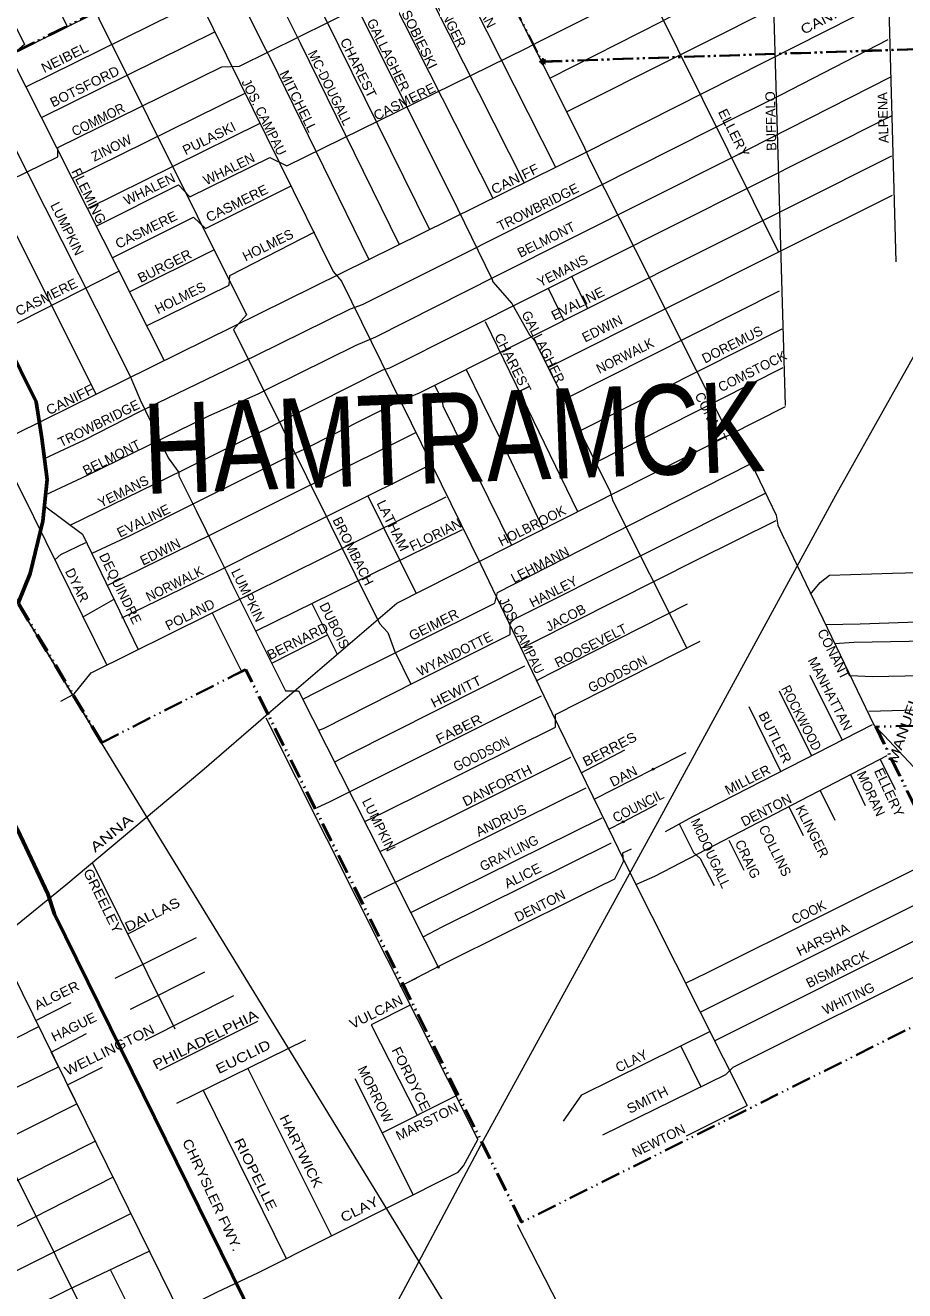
# Model space of a CAD drawing. Extents: x 34705 to 138605, y 34275 to 143551.
# Drawn here: x 94029 to 100858, y 116982 to 126812 of the extents above; entities that cross this region are included whole.
import ezdxf
from ezdxf.enums import TextEntityAlignment as Align

# ---------------------------------------------------------------- set-up
doc = ezdxf.new("R2010")
doc.units = 0
doc.header["$LTSCALE"] = 30
doc.header["$PDMODE"] = 32
doc.header["$PDSIZE"] = 15
doc.linetypes.add('DASH_DOUBLE_DOT', pattern=[9.2, 5, -1.2, 0.3, -1.2, 0.3, -1.2])
for name, color, linetype, lineweight in [('1', 7, 'Continuous', 13), ('11', 7, 'Continuous', 13), ('50', 7, 'Continuous', 13), ('51', 7, 'Continuous', 35), ('52', 7, 'DASH_DOUBLE_DOT', 25), ('59', 7, 'DASH_DOUBLE_DOT', 106)]:
    doc.layers.add(name, color=color, linetype=linetype, lineweight=lineweight)
doc.layers.add('12', color=7, linetype='Continuous')

msp = doc.modelspace()

# ---------------------------------------------------------------- linework, layer by layer
at = {"layer": '1'}
for p, q in [((93289.41, 128942.39), (94355.42, 126801.72)), ((96460.12, 127843.12), (97659.84, 125468.45)), ((98232.79, 126139.68), (100704.52, 127382.49)), ((94033.9, 126333.18), (95383.23, 127000.49)), ((94154.18, 126095.1), (95501.42, 126761.37)), ((93386.85, 126323.21), (94578.6, 123945.36)), ((94393.76, 125620.89), (95736.83, 126285.1)), ((94511.06, 125388.71), (95852.1, 126051.9)), ((94837.9, 124741.78), (95498.65, 125069.78)), ((93843.99, 124438.75), (94756.57, 124902.76)), ((98273.28, 124861.83), (98394.53, 124612.52)), ((98088.96, 124769.11), (98210.12, 124519.97)), ((98212.25, 123906.56), (99887.28, 124749.34)), ((98334.71, 123661.56), (99905.76, 124454.78)), ((94557.82, 121344.05), (93161.67, 123667.98)), ((96688.34, 123157.37), (97062.31, 122402.62)), ((94478.5, 122217.85), (94715.06, 122350.96)), ((96254, 122320.52), (96451.73, 121926.48)), ((95479.28, 122247.76), (95705.17, 121797.59)), ((95942.6, 121856.67), (96376.51, 122076.38)), ((100121.97, 121764.52), (100372, 121257.89)), ((94303.85, 121561.28), (94401.05, 121613.91)), ((99884.76, 121642.68), (100134.79, 121136.04)), ((99647.55, 121520.83), (99897.58, 121014.19)), ((95898.06, 121432.33), (97542.2, 118155.75)), ((98346.8, 121005.21), (98685.05, 121184.97)), ((98903.95, 121033.63), (99161.32, 121164.25)), ((100667.92, 121110.87), (100785.54, 120875.56)), ((98446.05, 120801.24), (98903.95, 121033.63)), ((100437.51, 120991.33), (100551.51, 120751.25)), ((100201.08, 120868.68), (100315.67, 120636.49)), ((98671.3, 120625.08), (98933.54, 120761.63)), ((99959.25, 120743.21), (100070.76, 120517.25)), ((98559.99, 120567.11), (98671.3, 120625.08)), ((98576.24, 120458.15), (98577.71, 120458.88)), ((98596.61, 120493.92), (98597.1, 120492.92)), ((99493.69, 120481.9), (99609.17, 120247.9)), ((94549.62, 120309.58), (95189.17, 119017.25)), ((99269.42, 119146.46), (101236.59, 120130.37)), ((98344.07, 120050.43), (98345.5, 120051.14)), ((99381.26, 118924.05), (101345.14, 119906.31)), ((94824.28, 119755.61), (94956.33, 119822.22)), ((97237.14, 119497.29), (97237.35, 119496.88)), ((96940.46, 119347.9), (97047.7, 119403.27)), ((97048.72, 119403.26), (97074.81, 119416.73)), ((95205, 118439.54), (96206.65, 118929.74)), ((99118.65, 118881.83), (99275.96, 118567.09)), ((95756.48, 118709.42), (96406.99, 117407.98)), ((96587.89, 118630.11), (97042.03, 117727.51)), ((95411.41, 118540.54), (96056.01, 117231.38)), ((96799.84, 118208.86), (97371.96, 118495.02)), ((99164.23, 118185.41), (99634.76, 118419.92)), ((91825.64, 116074.01), (94848.22, 117582.27)), ((97849.22, 117496.38), (98307.76, 116601.74)), ((94689.76, 117140.71), (95536.09, 115460.82))]:
    msp.add_line(p, q, dxfattribs=at)
for points in [[(90104.12, 141802.04), (90220.45, 141642.8), (90630.68, 140864.96), (91512.35, 139205.15), (92694.04, 136986.48), (92755.27, 136888.48), (93165.5, 136080.02), (94792.8, 133011.51), (95209.51, 132197.05), (95491.6, 131639.1), (98371.75, 125860.89), (98410.22, 125771.11), (99474.45, 123667.62), (99570.62, 123609.9), (99859.12, 123007.06), (99871.94, 122930.11), (99923.24, 122823.63)], [(92939.37, 136525.66), (92932.83, 135975.9), (92975.69, 134377.34), (92877.73, 134267.09), (92853.24, 134150.72), (92911.16, 131918.08), (93141.96, 131433.88), (93911.28, 129917.19), (94084.38, 129609.36), (95280.04, 127209.25), (96421.2, 124900.53), (96485.31, 124823.57), (97567.17, 122622.28), (98118.52, 121474.33), (98596.07, 120492.96)], [(91429.28, 134314.8), (91500.73, 131751.34), (91539.2, 131680.8), (92847.05, 129083.48), (93013.74, 128705.11), (94023.47, 126664.14), (93914.48, 126569.55), (95108.04, 124207.07)], [(94232.64, 133482.78), (95119.76, 131760.95), (95164.64, 131671.17), (95177.46, 131645.52), (96927.67, 128132.74), (96972.55, 128036.55), (98146.33, 125708.92)], [(98330.03, 132918.14), (98349.32, 130499.17), (98362.14, 130396.56), (98445.49, 129152.42), (98483.95, 127879.42), (98503.19, 127821.7), (99879.07, 125050.88)], [(99762.95, 132955.4), (99769.36, 132564.2), (99756.54, 132468), (99775.77, 131878), (99724.48, 131820.28), (99743.72, 130467.11), (99775.77, 129248.61), (99801.42, 129158.83), (99814.24, 128067.01), (99814.24, 127848.96), (99929.64, 123858.4)], [(94731.9, 131962.97), (95512.95, 130409.57), (95517.24, 130316.41), (96318.63, 128700.3), (96671.23, 127998.07), (96722.52, 127927.52), (97903.51, 125588.89)], [(95131.5, 130138.02), (96305.8, 127799.26), (96228.87, 127709.48), (97384.45, 125389.53), (97653.72, 124838), (97660.13, 124818.77), (97807.58, 124652.02), (97945.42, 124408.33), (97983.89, 124363.43), (98567.3, 123196.24), (98592.94, 123119.29), (99163.52, 121977.75)], [(93488.16, 129134.79), (94568.41, 126954.34), (94600.47, 126864.55), (95748.04, 124563.85), (95645.47, 124448.41), (96780.22, 122165.34), (96844.33, 122094.79), (96895.62, 121953.7), (97022.17, 121694.49)], [(100698, 128338.07), (100711.78, 128034.94), (100711.78, 127951.57), (100705.37, 127881.03), (100711.78, 127675.81), (100737.43, 126848.51), (100788.72, 124975.88)], [(93161.76, 126203.92), (93402.49, 126330.93), (96243.37, 127734.46), (97162.1, 128195.06), (97266.35, 128138.57), (97448.79, 128229.82), (98308.88, 128125.53), (99310.14, 127999.52), (99462.17, 127982.14), (99814.28, 128063.42)], [(91804.4, 124602.41), (92258.1, 124821.03), (92523.21, 124902.16), (93277.23, 125281.76), (93553.22, 125429.66), (93553.22, 125434.59), (94282.6, 125789.54), (94282.6, 125863.49), (95554.1, 126489.58), (95692.09, 126494.51), (97536.49, 127409), (97635.06, 127418.86), (98887.4, 128052.72)], [(94580.43, 125251.39), (95217.74, 125572.62), (95306.45, 125478.96), (95927.41, 125784.61), (96060.48, 125720.52), (97920.9, 126635.01), (98014.54, 126684.31), (98807.99, 127083.63), (98881.91, 127128), (100678.27, 128025.23), (101240.09, 128044.95), (102003.97, 128064.67), (102063.11, 128054.81), (102166.81, 127997.19)], [(98106.89, 126404.8), (98975.66, 126843.68), (99036.47, 126878.44), (99814.02, 127273.86), (99861.81, 127286.89), (100708.86, 127708.39)], [(95987.8, 127608.19), (96363.5, 126856.53), (97169, 125225.82)], [(95754.45, 127497.84), (96126.29, 126747.51), (96164.76, 126676.96), (96932.73, 125109.03)], [(95519.93, 127377.04), (95895.5, 126625.66), (95933.96, 126555.12), (96696.04, 124992.03)], [(93365.26, 123330.55), (93956.1, 123637.65), (98379.23, 125824.05), (100702.91, 126999.82), (101003.53, 127167.44), (101210.52, 127197.01), (101741.51, 127224.19), (101741.31, 127223.78)], [(94177.51, 123448.18), (94488.36, 123593.28), (94912.19, 123810.2), (95735.21, 124204.59), (95823.92, 124248.96), (96553.31, 124608.84), (96646.94, 124643.35), (98472.87, 125557.84), (99369.81, 126011.38), (99897.14, 126272.67), (100730.02, 126701.57)], [(93646.33, 126451.4), (94844.09, 124087.67), (94869.73, 124023.54), (94921.02, 123901.69), (95087.7, 123561.79), (95138.99, 123452.77), (95222.34, 123337.33), (95222.34, 123311.68), (95356.97, 123042.33), (95510.83, 122728.09), (95594.18, 122561.34), (95639.05, 122465.15), (96049.36, 121642.67), (96151.94, 121642.67), (97240.75, 119488.14)], [(94185.73, 123164.44), (94513, 123317.21), (95449.37, 123775.69), (95843.63, 123953.17), (95932.34, 123997.53), (96597.66, 124327.84), (96750.44, 124391.92), (97684.34, 124862.72), (99488.09, 125769.82), (100749.73, 126410.7)], [(94377.37, 122929.13), (95252.24, 123356.65), (95932.34, 123691.88), (96035.84, 123746.11), (96804.65, 124135.57), (96858.86, 124150.36), (100754.66, 126109.98)], [(94547.5, 122710.84), (94843.19, 122848.87), (95375.45, 123115.09), (96099.9, 123474.97), (96193.54, 123519.34), (96927.85, 123889.08), (97090.49, 123958.1), (100759.59, 125799.4)], [(94704.69, 125005.44), (95336.02, 125321.2), (95429.66, 125232.46), (96093.11, 125564.3)], [(98089.03, 124153.08), (99039.62, 124631.02), (99887.28, 125054.99), (100764.51, 125493.75)], [(93013.17, 125148.82), (93789.47, 123576.23), (93834.35, 123505.68), (93997.83, 123191.44), (94662.62, 121842.43)], [(94971.12, 124478.09), (95612, 124793.7), (95616.93, 124867.65), (96277.32, 125207.81)], [(97599.23, 124510.94), (97887.73, 123920.93), (98318.07, 123034.64)], [(98461.78, 123419.5), (99417.86, 123902.63), (99915.62, 124154.06)], [(97451.77, 124138.97), (97573.58, 123888.86), (97778.74, 123472.01), (98049.54, 122898.72)], [(97208.15, 124017.14), (97265.85, 123901.69), (97272.26, 123856.8), (97803.91, 122774.39)], [(95918.65, 121468.37), (96914.58, 122324.24), (99932.66, 123851.89)], [(91078.81, 123654.49), (93295, 119191.17), (95233.51, 115311.44)], [(94665.78, 122459.41), (95478.94, 122858.73), (96218.18, 123228.47), (96277.32, 123258.05), (97062.46, 123649.24)], [(94779.13, 122207.99), (95523.3, 122572.8), (96321.68, 122972.12), (96444.88, 123036.21), (97183.17, 123403.62)], [(96184.41, 121578.41), (96396.9, 121687.28), (97675.57, 122324.24), (97696.28, 122407.09), (98741.99, 122940.48), (99667.04, 123408.41)], [(96306.77, 121336.29), (96345.13, 121350.68), (97059.53, 121713.17), (97794.64, 122080.85), (97794.64, 122174.06), (97825.7, 122199.95), (99777.04, 123178.56)], [(94177.06, 123079.42), (94472.24, 122857.96), (94906.7, 121963.57)], [(94401.05, 121613.91), (94409.81, 121618.65), (94541.93, 121782.53), (97297.88, 123150.38)], [(95818.07, 122106.31), (96727.13, 122553.01), (97424.71, 122896.63)], [(97879.06, 121972.9), (97981, 122023.88), (99244.14, 122660.84), (99860.19, 122966.37)], [(94261.66, 122661.54), (94306.01, 122700.98), (94498.21, 122794.64)], [(99925.23, 122819.5), (100622.03, 121373.32), (100698.96, 121296.37), (101987.58, 119917.54), (102026.05, 119891.89), (102077.34, 119821.35), (103235.24, 117630.67)], [(100127.53, 122394.09), (100201.46, 122482.83), (100275.38, 122541.99), (100763.28, 122556.78), (101167.63, 122566.64)], [(98001.71, 121723.53), (98100.07, 121775.32), (99171.67, 122319.06)], [(100244.15, 122157.6), (100511.94, 122162.38), (101177.26, 122187.03)], [(96664.84, 120627.76), (96821.4, 120703.37), (98146.66, 121361.04), (98146.66, 121459.43), (99270.03, 122029.06)], [(100315.31, 122009.91), (100462.66, 122019.42), (101177.26, 122034.21), (101216.68, 122058.86), (101315.25, 122068.72), (102516.19, 122073.73)], [(96433.14, 121091.75), (96541.85, 121148.72), (97908.53, 121837.46)], [(100438.28, 121760.06), (100607.39, 121754.77), (102515.15, 121791.78)], [(96296.38, 120735.27), (96391.72, 120781.04), (98037.95, 121604.43)], [(100580.97, 121485.17), (101125.29, 121501.03), (101130.57, 121501.03), (102475.51, 121548.6), (102565.35, 121432.3), (103971.07, 121448.16), (104097.9, 121453.45), (105023.8, 121468.03)], [(88683.79, 117044.39), (88701.58, 117053.84), (90777.48, 118074), (90873.25, 118066.23), (93239.05, 119246.93), (93321.88, 119303.89), (94343, 120136.33), (95399.07, 121021.85), (95915.69, 121465.82)], [(99000.85, 120549.48), (99212.24, 120665.78), (100607.39, 121379.44)], [(96782.76, 120394.42), (96893.87, 120444.44), (98265.73, 121128)], [(98771.26, 120137.13), (98916.71, 120202.35), (100723.42, 121139.66)], [(96657.3, 120034.8), (96707.51, 120061.23), (96950.82, 120180.34), (98384.79, 120889.79)], [(97022.1, 119920.82), (97157.89, 119988.73), (98509.04, 120656.76)], [(99106.97, 120607.86), (99218.01, 120385.7), (99269.3, 120340.81), (99378.29, 120129.18)], [(97117.74, 119731.57), (97266.6, 119808.79), (98576.66, 120458.88)], [(98596.07, 120492.96), (98708.34, 120262.25), (99634.76, 118419.92)], [(98344.49, 120051.16), (98607.4, 120181.64), (98674.69, 120316.28), (98669.52, 120383.6), (98736.82, 120414.67)], [(99156.13, 119371.75), (99320.5, 119451.47), (101128.63, 120353.22)], [(96996.36, 119376.77), (97261.43, 119513.61), (98344.49, 120051.16)], [(93802.67, 119695.84), (93922.27, 119463.6), (95822.65, 115602.43)], [(98514.34, 118193.55), (99469.67, 118662.1), (99525.32, 118717.77), (101180.93, 119543.52)], [(97047.7, 119403.27), (97047.71, 119403.27), (97047.71, 119403.27)], [(88949.62, 116443.29), (91072.56, 117483.65), (91191.62, 117540.62), (94133.55, 119034.32), (94110.03, 119082.11), (94384.57, 119221.81)], [(97017.64, 119201.13), (96716.11, 119046.97), (97073.09, 118345.53)], [(89074.31, 116132.07), (90391.8, 116787.14), (90495.34, 116828.57), (93653.2, 118413.19), (94287.2, 118722.14), (94231.03, 118836.26), (94504.1, 118980.49)], [(98208.26, 118300.25), (98352.02, 118504.37), (99344.93, 118996.3)], [(89224.44, 115831.71), (91354.69, 116885.53), (91476.85, 116952.61), (91970.73, 117196.24), (94429.41, 118433.18), (94356.1, 118582.15), (94628.67, 118717.9)], [(94626.08, 116527.15), (95516.16, 116970), (95840.79, 117123.09), (97389.73, 117902.45), (97431.47, 117953.48), (97542.2, 118155.75)], [(80689.94, 111174.26), (84354.1, 113008.47), (84340.45, 113036.2), (85786.57, 113764.41), (86732.64, 114246.88), (86797.56, 114251.52), (89104.74, 115382.29), (89387.63, 115549.29), (91500.04, 116586.12), (91615.98, 116651.07), (94572.47, 118142.53)], [(91690.64, 116345.36), (92919.13, 116943.33), (92993.33, 116989.72), (94709.83, 117863.43)], [(91966.11, 115791.68), (94359.09, 116989.72), (94992.21, 117289.71)]]:
    msp.add_lwpolyline(points, dxfattribs=at)
for p in [(95915.69, 121465.82), (98903.95, 121033.63), (98671.3, 120625.08), (97236.33, 119496.89)]:
    msp.add_point(p, dxfattribs=at)
at = {"layer": '11'}
for p, q in [((95357.1, 119724.17), (94724.37, 119406.32)), ((95420.16, 119456.26), (94843.2, 119166.42)), ((95645.56, 119272.33), (94957.5, 118926.69)), ((95832.61, 119074.25), (95072.41, 118692.36))]:
    msp.add_line(p, q, dxfattribs=at)
at = {"layer": '50'}
for points in [[(95605.01, 114875.68), (95898.83, 115205.5), (96253.46, 115672.66), (96427.21, 115978.34), (97040.49, 117123.56), (97587.96, 118151.92), (98941.92, 120620.79), (100322.5, 123162.08), (102317.07, 126715.28), (102381.36, 126834.49)], [(99981.01, 111714.94), (99263.89, 113163.71), (98416.38, 114884.71), (98032.08, 115617.49), (97493.05, 116542.93), (94620.91, 121239.02), (92780.93, 124298.99)]]:
    msp.add_lwpolyline(points, dxfattribs=at)
at = {"layer": '51', "lineweight": 60}
for points in [[(92521.78, 126958.86), (92666.09, 126807.93), (94112.5, 123886.28), (94158.42, 123604.12), (94197.78, 123282.59), (94164.98, 122961.06), (94066.59, 122554.22), (93973.75, 122322.08)], [(93934.07, 122222.85), (93896.03, 122127.7), (93810.76, 121878.35), (93745.16, 121510.89), (93738.6, 121156.55), (93791.08, 120920.32), (93968.19, 120565.98), (94204.34, 120064.01), (94256.82, 119906.52), (96237.86, 115880.83), (96395.29, 115572.42), (96506.81, 115113.09), (96605.2, 114522.53), (96651.12, 114271.55), (96828.23, 113858.15), (96992.22, 113300.39), (96952.87, 112887), (97228.37, 112302.99), (97743.31, 111156.31), (97854.82, 110821.66), (97910.12, 110708.17)]]:
    msp.add_lwpolyline(points, dxfattribs=at)
at = {"layer": '52'}
msp.add_line((95744.42, 121806.49), (95669.8, 121768.47), dxfattribs=at)
at = {"layer": '59', "lineweight": 35}
for p, q in [((91991.09, 125628.99), (97197.73, 128215.55)), ((94626.69, 121241.96), (91991.09, 125628.99)), ((100638.66, 121362.71), (101609.92, 119372.21))]:
    msp.add_line(p, q, dxfattribs=at)
msp.add_lwpolyline([(91983.3, 125629.39), (97196.01, 128218.97), (98041.3, 126530.08), (101064.01, 126630.97), (101215.3, 121377.77), (100630.88, 121363.11), (101602.13, 119372.61), (97881.18, 117512.12), (95736.43, 121807.31), (94620.91, 121239.02)], close=True, dxfattribs=at)
for points in [[(97196.01, 128218.97), (97196.01, 128218.97), (98041.3, 126530.08), (98041.31, 126530.08)], [(98049.09, 126529.68), (101071.8, 126630.57), (101071.8, 126630.57)], [(97881.18, 117512.12), (97881.18, 117512.12), (95736.43, 121807.31), (94620.91, 121239.02), (94620.91, 121239.02), (91983.3, 125629.39)], [(97887.24, 117515.15), (95744.21, 121806.91), (95738.16, 121803.83)], [(101215.3, 121377.77), (100630.88, 121363.11), (101602.13, 119372.61), (97881.18, 117512.12)]]:
    msp.add_lwpolyline(points, dxfattribs=at)
at = {"layer": '59'}
msp.add_point((98049.09, 126529.68), dxfattribs=at)

# ---------------------------------------------------------------- texts
at = {"layer": '11'}
for s, rotation, width, p in [('CANIFF', 26.919, 1.25, (100275.39, 126840.97)), ('MANUEL  ', 71, 1.3, (100897.9, 121365.15)), ('ANNA ', 39.08, 1.4, (94737.14, 120518.42)), ('GREELEY', 296.283, 1.15, (94597.3, 119993.51)), ('DALLAS', 26.282, 1.2, (95032.42, 119870.25)), ('ALGER', 26.282, 1.1, (94289.31, 119241.79)), ('VULCAN', 26.473, 1.1, (96770.12, 119113.48)), ('HAGUE', 26.282, 1.05, (94421.93, 118997.76)), ('PHILADELPHIA', 26.613, 1.25, (95444.29, 118899.35)), ('WELLINGTON', 26.282, 1.15, (94698.07, 118818.76)), ('EUCLID', 26.282, 1.25, (95737.45, 118765.85)), ('FORDYCE', 296.473, 1.1, (96991.29, 118611.31)), ('MARSTON', 26.477, 1.05, (97165.64, 118263.16)), ('HARTWICK', 296.281, 1.15, (96136.82, 118050.26)), ('CHRYSLER FWY.', 294.953, 1.15, (95446.33, 117709.71)), ('RIOPELLE', 296.283, 1.25, (95783.85, 117870.09)), ('CLAY', 26.477, 1.2, (96641.12, 117580.81))]:
    msp.add_text(s, height=75, rotation=rotation, dxfattribs=dict(at, width=width)).set_placement(p, align=Align.CENTER)
msp.add_text('MORROW', height=75, rotation=296.473, dxfattribs=at).set_placement((96713.76, 118491.69), align=Align.CENTER)
at = {"layer": '12'}
for s, rotation, p in [('MORAN', 296.268, (97536.76, 126950.36)), ('KLINGER', 296.269, (97291.47, 126828.74)), ('GALLAGHER', 296.268, (96814.23, 126566.09)), ('ZINOW', 26.37, (94714.26, 125825.55)), ('WHALEN', 26.37, (95627.35, 125662.97)), ('WHALEN', 26.37, (95009.39, 125506.47)), ('TROWBRIDGE', 26.633, (98027.24, 125366.87)), ('LUMPKIN', 296.372, (94320.7, 125215.65)), ('BELMONT', 26.634, (98091.36, 125113.83)), ('HOLMES', 26.37, (95929.89, 125070.92)), ('YEMANS', 26.633, (98217.82, 124871.82)), ('HOLMES', 26.37, (95248.71, 124661.34)), ('GALLAGHER', 296.632, (98017.64, 124296.71)), ('EDWIN', 26.634, (98526.39, 124422.51)), ('CONANT', 296.631, (99320.17, 123749.18)), ('TROWBRIDGE', 26.421, (94616.75, 123686.45)), ('BELMONT', 26.421, (94715.79, 123421.33)), ('YEMANS', 26.419, (94806.85, 123157.9)), ('HOLBROOK', 26.634, (97980.58, 122890.93)), ('BROMBACH', 296.419, (96541.16, 122711.05)), ('FLORIAN', 26.42, (97230.52, 122821.88)), ('EDWIN', 26.417, (95093.47, 122688.52)), ('LUMPKIN', 296.422, (95724.41, 122368.39)), ('POLAND', 26.42, (95324.29, 122200.45)), ('DUBOIS', 296.421, (96396.51, 122133.48)), ('WYANDOTTE', 26.543, (97380.87, 121895.85)), ('MORAN', 295, (100562.64, 120828.16)), ('LUMPKIN', 296.542, (96741.51, 120586.03)), ('DENTON', 26.999, (99800.05, 120682.23)), ('ANDRUS', 26.542, (97740.73, 120602.58)), ('CRAIG', 295, (99604.86, 120318.96)), ('DENTON', 26.473, (98041.8, 119939.04)), ('BISMARCK', 25.998, (100350.64, 119446.82)), ('WHITING', 25.998, (100438.02, 119218.65)), ('CLAY', 26.476, (98753.23, 118733.57)), ('NEWTON', 26.474, (98963.41, 118114.59))]:
    msp.add_text(s, height=75, rotation=rotation, dxfattribs=at).set_placement(p, align=Align.CENTER)
for s, rotation, width, p in [('SOBIESKI', 296.27, 1.05, (97056.61, 126686.09)), ('CHAREST', 296.269, 1.05, (96582.13, 126465.4)), ('NEIBEL', 26.373, 1.1, (94351.99, 126526.88)), ('MC-DOUGALL', 296.27, 0.95, (96362.49, 126310.4)), ('BOTSFORD', 26.369, 1.05, (94506.58, 126303.17)), ('MITCHELL', 296.271, 1.05, (96116.14, 126205.53)), ('CASMERE', 26.27, 1.05, (96990.16, 126185.89)), ('COMMOR', 26.369, 0.95, (94612, 126046.09)), ('PULASKI ', 26.37, 1.05, (95485.94, 125907.18)), ('FLEMING', 296.369, 1.05, (94489.4, 125469.23)), ('CASMERE', 26.371, 1.05, (95688.78, 125396.06)), ('CASMERE', 26.371, 1.05, (94984.51, 125190.22)), ('BURGER', 26.368, 1.05, (95127.36, 124908.79)), ('CASMERE', 26.371, 1.05, (94209.44, 124667.09)), ('EVALINE', 26.632, 1.05, (98336.22, 124616.92)), ('CHAREST', 296.632, 1.05, (97782.65, 124171.98)), ('NORWALK', 26.634, 0.95, (98702.51, 124211.4)), ('CANIFF', 26.37, 1.1, (94392.32, 123870.51)), ('EVALINE', 26.42, 1.05, (94963.55, 122929.87)), ('LATHAM', 296.419, 1.05, (96850, 122909.39)), ('NORWALK', 26.42, 0.95, (95205.44, 122440.4)), ('JOS. CAMPAU', 296.543, 0.95, (97850.44, 122054.13)), ('GEIMER', 26.544, 1.05, (97218, 122122.31)), ('BERNARD', 26.421, 1.05, (96160.46, 121995.15)), ('HEWITT', 26.542, 1.1, (97391.69, 121602.82)), ('FABER', 26.544, 1.15, (97412.28, 121311.25)), ('GOODSON', 26.543, 0.9, (97588.56, 121118)), ('DANFORTH', 26.542, 1.05, (97710.47, 120873.03)), ('ELLERY', 294.999, 1.05, (100703.5, 120837.78)), ('McDOUGALL', 295, 0.95, (99317.3, 120365.59)), ('GRAYLING', 26.543, 0.95, (97802.84, 120348.36)), ('ALICE', 26.541, 1.05, (97908.06, 120172.1)), ('COOK', 26.003, 0.95, (100129.51, 119888.91)), ('HARSHA', 26.002, 1.05, (100239.19, 119675.9)), ('SMITH', 26.475, 1.1, (98877.01, 118431.39))]:
    msp.add_text(s, height=75, rotation=rotation, dxfattribs=dict(at, width=width)).set_placement(p, align=Align.CENTER)
for s, rotation, width, p in [('JOS. CAMPAU', 296.37, 0.95, (95705.7, 126371.88)), ('ELLERY', 296.704, 1.05, (99407.08, 126139.51)), ('CANIFF', 26.271, 1.1, (97669.86, 125497.05)), ('GOODSON', 27.152, 0.95, (98424.56, 121626.17)), ('ROCKWOOD', 297.154, 0.9, (99896.63, 121660.17)), ('BUTLER', 297.153, 1.1, (99719.55, 121457.03)), ('BERRES', 27.153, 1.1, (98382.17, 121052.06)), ('DAN', 27.157, 1.05, (98592.28, 120894.31)), ('MILLER', 27.152, 1.05, (99486.43, 120831)), ('COUNCIL', 27.153, 0.95, (98614.75, 120616.62))]:
    msp.add_text(s, height=75, rotation=rotation, dxfattribs=dict(at, width=width)).set_placement(p)
for s, rotation, p in [('BUFFALO', 91.505, (99862.28, 125838.02)), ('ALPENA', 91.589, (100732.99, 125898.18)), ('DOREMUS', 26.704, (99306.82, 124183.92)), ('COMSTOCK', 26.704, (99433.21, 123961.03)), ('DEQUINDRE', 296.421, (94600.1, 122691.11)), ('LEHMANN', 27.153, (97825.11, 122476.9)), ('DYAR', 296.28, (94335.76, 122570.86)), ('HANLEY', 27.153, (97968.78, 122287.93)), ('JACOB', 27.153, (98093.9, 122100.6)), ('ROOSEVELT', 27.154, (98164.19, 121820.5)), ('CONANT', 296.963, (100177.22, 122098.99)), ('MANHATTAN', 297.152, (100104.07, 121880.81))]:
    msp.add_text(s, height=75, rotation=rotation, dxfattribs=at).set_placement(p)
for s, rotation, p in [('KLINGER', 296.648, (100205.41, 120337.16)), ('COLLINS', 296.647, (99913.98, 120191.86))]:
    msp.add_text(s, height=75, rotation=rotation, dxfattribs=at).set_placement(p, align=Align.RIGHT)
at = {"layer": '59', "width": 0.8}
msp.add_text('HAMTRAMCK', height=700, rotation=2.129, dxfattribs=at).set_placement((97368.32, 123260.51), align=Align.CENTER)

doc.saveas('drawing.dxf')
